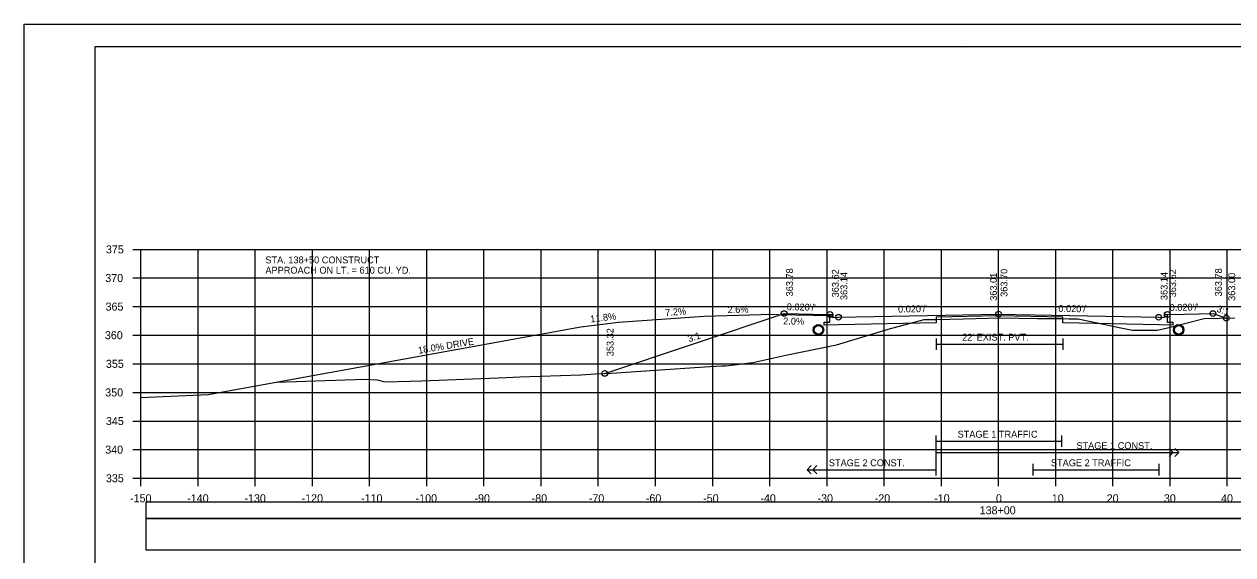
# Model space of a CAD drawing. Extents: x 1368122 to 1710785, y 373130 to 557566.
# Drawn here: x 1368518.5 to 1368729.8, y 378584.4 to 378677.1 of the extents above; entities that cross this region are included whole.
import ezdxf

# ---------------------------------------------------------------- set-up
doc = ezdxf.new("R2010")
doc.units = 0
for name, color, linetype in [('R_Alt Surface', 7, 'Continuous'), ('R_Axis', 7, 'Continuous'), ('R_Axis Annot', 7, 'Continuous'), ('R_Border', 7, 'Continuous'), ('R_Exist Surface', 7, 'Continuous'), ('R_Fin Surface', 7, 'Continuous'), ('R_Grid', 7, 'Continuous'), ('R_No Plot', 7, 'Continuous'), ('R_Striping', 7, 'Continuous'), ('R_Water', 7, 'Continuous'), ('R_Xsect Elev', 7, 'Continuous'), ('R_Xsect Slope', 7, 'Continuous')]:
    doc.layers.add(name, color=color, linetype=linetype)

msp = doc.modelspace()

# ---------------------------------------------------------------- linework, layer by layer
msp.add_lwpolyline([(1368539.73, 378585.28), (1368838.03, 378585.28), (1368838.03, 378590.7), (1368539.73, 378590.7)], close=True)
at = {"layer": 'R_Alt Surface'}
for points in [[(1368718.38, 378626.38), (1368718.38, 378625.04), (1368719.38, 378625.02), (1368719.38, 378624.52), (1368716.88, 378624.57), (1368700.13, 378624.91), (1368700.12, 378625.91), (1368688.88, 378626.13), (1368677.99, 378625.91), (1368677.99, 378624.91), (1368660.88, 378624.57), (1368658.38, 378624.52), (1368658.38, 378625.02), (1368659.38, 378625.04), (1368659.38, 378626.38)], [(1368677.99, 378622.21), (1368677.99, 378620.21)], [(1368700.12, 378622.21), (1368700.12, 378620.21)], [(1368677.99, 378621.21), (1368700.12, 378621.21)]]:
    msp.add_lwpolyline(points, dxfattribs=at)
msp.add_lwpolyline([(1368539.73, 378590.75), (1368838.03, 378590.75), (1368838.03, 378593.57), (1368539.73, 378593.57)], close=True, dxfattribs=at)
at = {"layer": 'R_Axis'}
for p, q in [((1368537.48, 378637.76), (1368538.88, 378637.76)), ((1368538.88, 378597.76), (1368538.88, 378637.76)), ((1368537.48, 378632.76), (1368538.88, 378632.76)), ((1368537.48, 378627.76), (1368538.88, 378627.76)), ((1368537.48, 378622.76), (1368538.88, 378622.76)), ((1368537.48, 378617.76), (1368538.88, 378617.76)), ((1368537.48, 378612.76), (1368538.88, 378612.76)), ((1368537.48, 378607.76), (1368538.88, 378607.76)), ((1368537.48, 378602.76), (1368538.88, 378602.76)), ((1368537.48, 378597.76), (1368538.88, 378597.76)), ((1368538.88, 378597.76), (1368838.88, 378597.76)), ((1368538.88, 378596.36), (1368538.88, 378597.76)), ((1368548.88, 378596.36), (1368548.88, 378597.76)), ((1368558.88, 378596.36), (1368558.88, 378597.76)), ((1368568.88, 378596.36), (1368568.88, 378597.76)), ((1368578.88, 378596.36), (1368578.88, 378597.76)), ((1368588.88, 378596.36), (1368588.88, 378597.76)), ((1368598.88, 378596.36), (1368598.88, 378597.76)), ((1368608.88, 378596.36), (1368608.88, 378597.76)), ((1368618.88, 378596.36), (1368618.88, 378597.76)), ((1368628.88, 378596.36), (1368628.88, 378597.76)), ((1368638.88, 378596.36), (1368638.88, 378597.76)), ((1368648.88, 378596.36), (1368648.88, 378597.76)), ((1368658.88, 378596.36), (1368658.88, 378597.76)), ((1368668.88, 378596.36), (1368668.88, 378597.76)), ((1368678.88, 378596.36), (1368678.88, 378597.76)), ((1368688.88, 378596.36), (1368688.88, 378597.76)), ((1368698.88, 378596.36), (1368698.88, 378597.76)), ((1368708.88, 378596.36), (1368708.88, 378597.76)), ((1368718.88, 378596.36), (1368718.88, 378597.76)), ((1368728.88, 378596.36), (1368728.88, 378597.76))]:
    msp.add_line(p, q, dxfattribs=at)
at = {"layer": 'R_Border'}
for p, q in [((1368530.88, 378673.22), (1368847.06, 378673.22)), ((1368530.88, 378467.76), (1368530.88, 378673.22)), ((1368683.4, 378672.96), (1368683.4, 378672.96)), ((1368683.4, 378672.96), (1368683.4, 378672.96))]:
    msp.add_line(p, q, dxfattribs=at)
at = {"layer": 'R_Exist Surface'}
msp.add_lwpolyline([(1368538.88, 378611.86), (1368550.66, 378612.38), (1368562.57, 378614.55), (1368562.6, 378614.55), (1368562.61, 378614.56), (1368562.63, 378614.56), (1368578.05, 378615.08), (1368580.21, 378614.97), (1368581.52, 378614.62), (1368588.03, 378614.8), (1368602.85, 378615.38), (1368605.16, 378615.47), (1368615.85, 378615.85), (1368618.31, 378615.99), (1368621.16, 378616.15), (1368637.44, 378617.25), (1368640.4, 378617.39), (1368641.19, 378617.43), (1368641.71, 378617.48), (1368645.93, 378617.99), (1368651.66, 378619.28), (1368660.55, 378621.08), (1368668.62, 378623.51), (1368669.23, 378623.7), (1368669.55, 378623.79), (1368675.86, 378625.51), (1368677.07, 378625.51), (1368677.99, 378625.52), (1368682.77, 378625.63), (1368689.09, 378625.78), (1368695.7, 378625.7), (1368700.12, 378625.67), (1368701.2, 378625.64), (1368702.8, 378625.61), (1368710.27, 378624.02), (1368712.28, 378623.63), (1368713.01, 378623.62), (1368716.62, 378623.62), (1368718.43, 378624.05), (1368724.81, 378625.67), (1368730.19, 378625.8)], dxfattribs=at)
for centre in [(1368657.38, 378623.71), (1368720.38, 378623.71)]:
    msp.add_circle(centre, 0.917, dxfattribs=at)
at = {"layer": 'R_Fin Surface'}
msp.add_lwpolyline([(1368620, 378616.08), (1368651.38, 378626.54), (1368656.38, 378626.44), (1368659.38, 378626.38), (1368659.88, 378626.38), (1368659.88, 378625.88), (1368660.88, 378625.9), (1368688.88, 378626.46), (1368716.88, 378625.9), (1368717.88, 378625.88), (1368717.88, 378626.38), (1368718.38, 378626.38), (1368721.38, 378626.44), (1368726.38, 378626.54), (1368728.71, 378625.76)], dxfattribs=at)
at = {"layer": 'R_Grid'}
for p, q in [((1368538.88, 378637.76), (1368838.88, 378637.76)), ((1368538.88, 378597.76), (1368538.88, 378637.76)), ((1368548.88, 378597.76), (1368548.88, 378637.76)), ((1368558.88, 378597.76), (1368558.88, 378637.76)), ((1368568.88, 378597.76), (1368568.88, 378637.76)), ((1368578.88, 378597.76), (1368578.88, 378637.76)), ((1368588.88, 378597.76), (1368588.88, 378637.76)), ((1368598.88, 378597.76), (1368598.88, 378637.76)), ((1368608.88, 378597.76), (1368608.88, 378637.76)), ((1368618.88, 378597.76), (1368618.88, 378637.76)), ((1368628.88, 378597.76), (1368628.88, 378637.76)), ((1368638.88, 378597.76), (1368638.88, 378637.76)), ((1368648.88, 378597.76), (1368648.88, 378637.76)), ((1368658.88, 378597.76), (1368658.88, 378637.76)), ((1368668.88, 378597.76), (1368668.88, 378637.76)), ((1368678.88, 378597.76), (1368678.88, 378637.76)), ((1368688.88, 378597.76), (1368688.88, 378637.76)), ((1368698.88, 378597.76), (1368698.88, 378637.76)), ((1368708.88, 378597.76), (1368708.88, 378637.76)), ((1368718.88, 378597.76), (1368718.88, 378637.76)), ((1368728.88, 378597.76), (1368728.88, 378637.76)), ((1368538.88, 378632.76), (1368838.88, 378632.76)), ((1368538.88, 378627.76), (1368838.88, 378627.76)), ((1368538.88, 378622.76), (1368838.88, 378622.76)), ((1368538.88, 378617.76), (1368838.88, 378617.76)), ((1368538.88, 378612.76), (1368838.88, 378612.76)), ((1368538.88, 378607.76), (1368838.88, 378607.76)), ((1368538.88, 378602.76), (1368838.88, 378602.76)), ((1368538.88, 378597.76), (1368838.88, 378597.76))]:
    msp.add_line(p, q, dxfattribs=at)
at = {"layer": 'R_No Plot'}
for p, q in [((1368518.48, 378677.11), (1368851.81, 378677.11)), ((1368622.43, 378625.03), (1368637.39, 378626.11)), ((1368637.39, 378626.11), (1368647.38, 378626.37)), ((1368659.38, 378626.13), (1368647.38, 378626.37)), ((1368659.88, 378625.88), (1368659.38, 378626.13)), ((1368550.66, 378612.38), (1368615.85, 378624.25)), ((1368615.85, 378624.25), (1368622.43, 378625.03))]:
    msp.add_line(p, q, dxfattribs=at)
for points in [[(1368518.47, 378677.11), (1368851.81, 378677.11), (1368851.81, 378463.78), (1368518.47, 378463.78)], [(1368764.8, 378673.22), (1368784.42, 378673.22), (1368784.42, 378663.34), (1368800.53, 378663.34), (1368823.73, 378663.34), (1368823.85, 378635.18), (1368847.06, 378635.18), (1368847.06, 378467.76), (1368530.88, 378467.76), (1368530.88, 378673.22)]]:
    msp.add_lwpolyline(points, close=True, dxfattribs=at)
for centre in [(1368651.38, 378626.54), (1368659.38, 378626.38), (1368660.88, 378625.9), (1368688.88, 378626.46), (1368716.88, 378625.9), (1368718.38, 378626.38), (1368726.38, 378626.54), (1368728.71, 378625.76), (1368620, 378616.08)]:
    msp.add_circle(centre, 0.5, dxfattribs=at)
at = {"layer": 'R_Striping'}
for p, q in [((1368719.42, 378602.26), (1368718.71, 378602.97)), ((1368720.42, 378602.26), (1368719.71, 378602.97)), ((1368718.71, 378601.55), (1368719.42, 378602.26)), ((1368719.71, 378601.55), (1368720.42, 378602.26)), ((1368655.38, 378599.26), (1368656.09, 378599.97)), ((1368655.38, 378599.26), (1368677.88, 378599.26)), ((1368656.09, 378598.55), (1368655.38, 378599.26)), ((1368656.38, 378599.26), (1368657.09, 378599.97)), ((1368657.09, 378598.55), (1368656.38, 378599.26))]:
    msp.add_line(p, q, dxfattribs=at)
for points in [[(1368677.88, 378605.26), (1368677.88, 378598.26)], [(1368699.88, 378605.26), (1368699.88, 378603.26)], [(1368677.88, 378604.26), (1368699.88, 378604.26)], [(1368677.88, 378602.26), (1368720.42, 378602.26)], [(1368694.88, 378600.26), (1368694.88, 378598.26)], [(1368716.88, 378600.26), (1368716.88, 378598.26)], [(1368694.88, 378599.26), (1368716.88, 378599.26)]]:
    msp.add_lwpolyline(points, dxfattribs=at)
at = {"layer": 'R_Water'}
for centre in [(1368657.38, 378623.71), (1368720.38, 378623.71)]:
    msp.add_circle(centre, 0.75, dxfattribs=at)
at = {"layer": 'R_Xsect Elev'}
msp.add_line((1368688.88, 378625.77), (1368688.88, 378635.77), dxfattribs=at)

# ---------------------------------------------------------------- texts
at = {"layer": 'R_Axis Annot'}
for s, p in [('375', (1368532.77, 378637.06)), ('370', (1368532.65, 378632.06)), ('365', (1368532.71, 378627.06)), ('360', (1368532.59, 378622.06)), ('355', (1368532.77, 378617.06)), ('350', (1368532.65, 378612.06)), ('345', (1368532.77, 378607.06)), ('340', (1368532.65, 378602.06)), ('335', (1368532.77, 378597.06)), ('-150', (1368536.99, 378593.56)), ('-140', (1368546.99, 378593.56)), ('-130', (1368556.99, 378593.56)), ('-120', (1368566.99, 378593.56)), ('-110', (1368577.39, 378593.56)), ('-100', (1368586.93, 378593.56)), ('-90', (1368597.22, 378593.56)), ('-80', (1368607.22, 378593.56)), ('-70', (1368617.22, 378593.56)), ('-60', (1368627.19, 378593.56)), ('-50', (1368637.22, 378593.56)), ('-40', (1368647.22, 378593.56)), ('-30', (1368657.22, 378593.56)), ('-20', (1368667.22, 378593.56)), ('-10', (1368677.62, 378593.56)), ('0', (1368688.42, 378593.56)), ('10', (1368698.19, 378593.56)), ('20', (1368707.79, 378593.56)), ('30', (1368717.79, 378593.56)), ('40', (1368727.79, 378593.56)), ('138+00', (1368685.57, 378591.46))]:
    msp.add_text(s, height=1.4, dxfattribs=at).set_placement(p)
at = {"layer": 'R_No Plot'}
for s, p in [('STA. 138+50 CONSTRUCT', (1368560.66, 378635.32)), ('APPROACH ON LT. = 610 CU. YD.', (1368560.66, 378633.52))]:
    msp.add_text(s, height=1.2, dxfattribs=at).set_placement(p)
for s, rotation, p in [('2.6%', 1.489, (1368641.5, 378626.61)), ('11.8%', 6.7553, (1368617.54, 378624.98)), ('7.2%', 4.1182, (1368630.62, 378626.11)), ('2.0%', 358.8542, (1368651.21, 378624.65)), ('18.0% DRIVE', 9.3892, (1368587.46, 378619.51))]:
    msp.add_text(s, height=1.2, rotation=rotation, dxfattribs=at).set_placement(p)
at = {"layer": 'R_Striping'}
for s, p in [('STAGE 1 TRAFFIC', (1368681.71, 378604.86)), ('STAGE 1 CONST.', (1368702.49, 378602.86)), ('STAGE 2 CONST.', (1368659.2, 378599.86)), ('STAGE 2 TRAFFIC', (1368698.03, 378599.86))]:
    msp.add_text(s, height=1.2, dxfattribs=at).set_placement(p)
at = {"layer": 'R_Water'}
msp.add_text("22' EXIST. PVT.", height=1.2, dxfattribs=at).set_placement((1368682.51, 378621.81))
at = {"layer": 'R_Xsect Elev'}
for s, p in [('363.78', (1368652.93, 378629.54)), ('363.62', (1368660.93, 378629.38)), ('363.70', (1368690.43, 378629.46)), ('363.62', (1368719.93, 378629.38)), ('363.78', (1368727.93, 378629.54)), ('363.14', (1368662.43, 378628.9)), ('363.01', (1368688.58, 378628.77)), ('363.14', (1368718.43, 378628.9)), ('363.00', (1368730.26, 378628.76)), ('353.32', (1368621.55, 378619.08))]:
    msp.add_text(s, height=1.2, rotation=90, dxfattribs=at).set_placement(p)
at = {"layer": 'R_Xsect Slope'}
for s, rotation, p in [("0.020'/'", 358.8542, (1368651.83, 378627.13)), ("0.020'/'", 1.1458, (1368671.31, 378626.71)), ("0.020'/'", 358.8542, (1368699.33, 378626.85)), ("0.020'/'", 1.1458, (1368718.81, 378626.99)), ('3:1', 341.5651, (1368726.91, 378626.89)), ('3:1', 18.4349, (1368634.75, 378621.52))]:
    msp.add_text(s, height=1.2, rotation=rotation, dxfattribs=at).set_placement(p)

doc.saveas('drawing.dxf')
